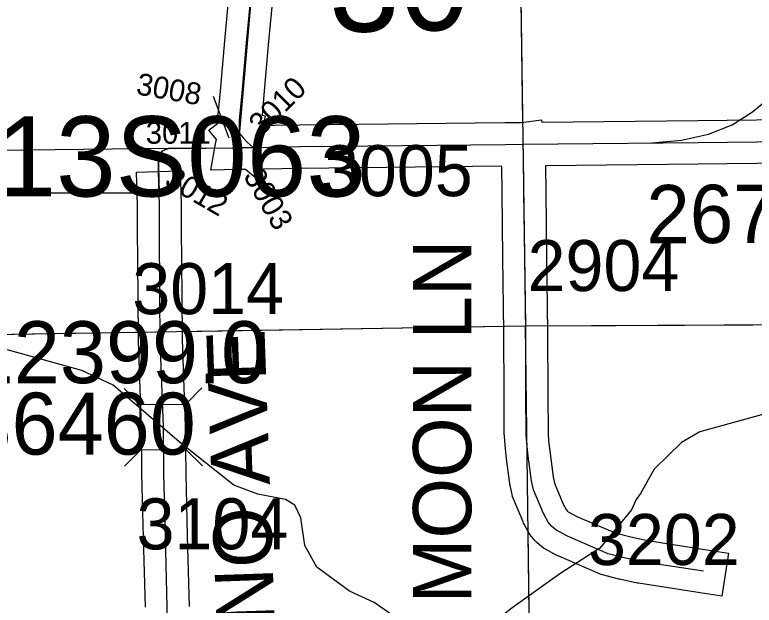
# Model space of a CAD drawing. Extents: x 23.6 to 68.7, y -63 to -29.
# Drawn here: x 44.988 to 46.003, y -50.95 to -50.14 of the extents above; entities that cross this region are included whole.
import ezdxf

# ---------------------------------------------------------------- set-up
doc = ezdxf.new("R2010")
doc.units = 0
for name, color, linetype in [('tdCoCityStreetMajor', 7, 'Continuous'), ('tdCoCorpBndry', 7, 'Continuous'), ('tdCoHydroRiver', 7, 'Continuous'), ('tdCoPropPend', 7, 'Continuous'), ('tdCoSecRdNmbr', 7, 'Continuous'), ('tdCoSecRdTxt', 7, 'Continuous'), ('tdCoSecRteBand', 7, 'Continuous'), ('tdCoSecRteCL', 7, 'Continuous'), ('tdCoSectLine', 7, 'Continuous'), ('tdCoSectLinePart', 7, 'Continuous'), ('tdCoSectNmbr', 7, 'Continuous'), ('tdCoStrucPriMaintName', 7, 'Continuous'), ('tdCoStrucSec', 7, 'Continuous'), ('tdCoStrucSecCoName', 7, 'Continuous'), ('tdCoStrucSecFHWANum', 7, 'Continuous'), ('tdCoSurfGravel', 7, 'Continuous')]:
    doc.layers.add(name, color=color, linetype=linetype)

msp = doc.modelspace()

# ---------------------------------------------------------------- linework, layer by layer
at = {"layer": 'tdCoCityStreetMajor'}
msp.add_lwpolyline([(45.1859, -50.3851), (45.185, -50.3556), (45.1852, -50.342), (45.1857, -50.3357), (45.1873, -50.3312), (45.1904, -50.3273), (45.1948, -50.3249), (45.2004, -50.3233), (45.2084, -50.3235), (45.2929, -50.3225), (45.293, -50.3225)], dxfattribs=at)
at = {"layer": 'tdCoCorpBndry'}
msp.add_lwpolyline([(45.3155, -50.0785), (45.2964, -50.3009), (45.2929, -50.3232), (45.2084, -50.3235), (45.2004, -50.3233), (45.1948, -50.3249), (45.1904, -50.3273), (45.1866, -50.3323), (45.1861, -50.3356), (45.1857, -50.3388), (45.1852, -50.342), (45.1851, -50.3488), (45.1859, -50.3851), (44.7257, -50.3848), (44.7237, -50.3349), (44.7238, -50.0816)], dxfattribs=at)
at = {"layer": 'tdCoHydroRiver'}
for points in [[(45.5388, -50.9869), (45.481, -50.9465), (45.4474, -50.931), (45.4024, -50.8983), (45.386, -50.8684), (45.3806, -50.8306), (45.3723, -50.8133), (45.3596, -50.8055), (45.3217, -50.798), (45.2884, -50.7857), (45.2137, -50.7264), (45.123, -50.6484), (45.0801, -50.6283), (44.9361, -50.5886), (44.8492, -50.5831), (44.8239, -50.5739), (44.8158, -50.5534), (44.8011, -50.5015), (44.7882, -50.47), (44.7579, -50.4356), (44.7213, -50.4123), (44.6675, -50.3986), (44.6375, -50.3973)], [(46.0759, -50.6716), (45.928, -50.7127), (45.9029, -50.7272), (45.8654, -50.7639), (45.8468, -50.7973), (45.8406, -50.8052), (45.8344, -50.8195), (45.7908, -50.8721), (45.736, -50.9074), (45.6686, -50.9555), (45.6045, -51.0083), (45.6014, -51.0162)]]:
    msp.add_lwpolyline(points, dxfattribs=at)
at = {"layer": 'tdCoPropPend'}
for p, q in [((46.0003, -50.2731), (46.0279, -50.2504)), ((45.9727, -50.2909), (46.0003, -50.2731)), ((45.9401, -50.3037), (45.9727, -50.2909)), ((45.9029, -50.3122), (45.9401, -50.3037)), ((45.8621, -50.316), (45.9029, -50.3122)), ((44.7923, -50.3275), (45.2004, -50.3233))]:
    msp.add_line(p, q, dxfattribs=at)
at = {"layer": 'tdCoSecRdNmbr'}
msp.add_line((45.2604, -50.2519), (45.2819, -50.3089), dxfattribs=at)
at = {"layer": 'tdCoSecRteBand'}
for points in [[(45.9584, -50.9382), (45.9287, -50.9336), (45.8439, -50.9204), (45.843, -50.9203), (45.8421, -50.9201), (45.8181, -50.9148), (45.8175, -50.9147), (45.817, -50.9145), (45.7948, -50.9088), (45.7926, -50.9082), (45.7905, -50.9073), (45.7346, -50.8833), (45.7333, -50.8828), (45.7321, -50.8821), (45.7163, -50.8736), (45.7135, -50.872), (45.711, -50.8699), (45.7051, -50.8648), (45.7034, -50.8633), (45.7019, -50.8616), (45.6971, -50.856), (45.6952, -50.8537), (45.6937, -50.8511), (45.6871, -50.8392), (45.6863, -50.8377), (45.6856, -50.8361), (45.6721, -50.8034), (45.6712, -50.8011), (45.6706, -50.7986), (45.6678, -50.7863), (45.6675, -50.7848), (45.6673, -50.7834), (45.663, -50.7495), (45.663, -50.7493), (45.663, -50.7491), (45.661, -50.7313), (45.661, -50.7309), (45.6609, -50.7305), (45.6599, -50.7185), (45.6599, -50.7173), (45.6598, -50.7162), (45.6595, -50.6613), (45.6595, -50.6612), (45.6595, -50.6612), (45.6594, -50.5758), (45.6579, -50.4731), (45.6579, -50.4731), (45.6579, -50.4731), (45.6567, -50.3841), (45.6567, -50.3841), (45.6567, -50.384), (45.6564, -50.3481), (45.6554, -50.3481), (45.6554, -50.348), (45.3798, -50.3509), (45.3295, -50.3518), (45.319, -50.3644), (45.3046, -50.3523), (45.2935, -50.3525), (45.2569, -50.3531), (45.2635, -50.3171), (45.2646, -50.3111), (45.2543, -50.2986), (45.2665, -50.2886), (45.2665, -50.2842), (45.2665, -50.2827), (45.2667, -50.2812), (45.2698, -50.25), (45.2761, -50.176), (45.2761, -50.1758), (45.2761, -50.1757), (45.2856, -50.0756)], [(45.3453, -50.0814), (45.3359, -50.1812), (45.3295, -50.2553), (45.3295, -50.2555), (45.3295, -50.2557), (45.3273, -50.278), (45.3314, -50.2787), (45.329, -50.2918), (45.3447, -50.2916), (45.3789, -50.291), (45.379, -50.291), (45.3791, -50.291), (45.6605, -50.2879), (45.6606, -50.2879), (45.6607, -50.2879), (45.6831, -50.2878), (45.711, -50.2842), (45.7114, -50.2875), (45.9253, -50.2853), (46.2067, -50.2821)], [(46.2074, -50.3421), (45.926, -50.3453), (45.926, -50.3453), (45.926, -50.3453), (45.7164, -50.3474), (45.7167, -50.3834), (45.7179, -50.4723), (45.7193, -50.5752), (45.7193, -50.5754), (45.7193, -50.5755), (45.7195, -50.661), (45.7198, -50.7147), (45.7207, -50.7251), (45.7226, -50.7422), (45.7267, -50.7744), (45.7286, -50.7829), (45.7404, -50.8116), (45.7447, -50.8193), (45.746, -50.8209), (45.7477, -50.8224), (45.7595, -50.8287), (45.812, -50.8513), (45.8315, -50.8563), (45.854, -50.8613), (45.9379, -50.8743), (45.9676, -50.8789), (45.9584, -50.9382)], [(45.1672, -50.9533), (45.1646, -50.8575), (45.1646, -50.8574), (45.1646, -50.8574), (45.1625, -50.7708), (45.1625, -50.7706), (45.1625, -50.7703), (45.162, -50.7067), (45.1576, -50.5876), (45.1576, -50.5871), (45.1576, -50.5867), (45.1571, -50.5266), (45.1571, -50.5266), (45.1571, -50.5266), (45.1564, -50.4335), (45.1564, -50.4334), (45.1564, -50.4332), (45.1564, -50.4026), (45.1559, -50.386), (45.155, -50.356), (45.215, -50.3542), (45.2159, -50.3842), (45.2164, -50.4012), (45.2164, -50.4017), (45.2164, -50.4021), (45.2164, -50.4331), (45.2171, -50.5261), (45.2176, -50.5858), (45.222, -50.7049), (45.222, -50.7054), (45.222, -50.7058), (45.2225, -50.7696), (45.2246, -50.8559), (45.2272, -50.952)]]:
    msp.add_lwpolyline(points, dxfattribs=at)
at = {"layer": 'tdCoSecRteCL'}
for points in [[(45.2965, -50.3029), (45.2965, -50.3009), (45.2965, -50.2842), (45.2996, -50.2527), (45.306, -50.1785), (45.3155, -50.0785), (45.3217, -50.0174), (45.3233, -49.9995), (45.3233, -49.9893), (45.322, -49.9753), (45.3193, -49.9617), (45.3128, -49.9449), (45.3071, -49.9352), (45.3038, -49.9297), (45.2957, -49.9199), (45.2867, -49.9106), (45.2745, -49.901), (45.2495, -49.8831), (45.2187, -49.8613), (45.2152, -49.859), (45.2082, -49.8543), (45.1985, -49.8453), (45.1898, -49.8344), (45.1855, -49.8269)], [(45.3153, -50.3221), (45.293, -50.3225), (45.2965, -50.3029)], [(45.2965, -50.3029), (45.3018, -50.3094), (45.3067, -50.3149), (45.3153, -50.3221)], [(45.6851, -50.3178), (45.9257, -50.3153), (46.2071, -50.3121), (46.4139, -50.3097), (46.428, -50.3096), (46.4372, -50.3095)], [(45.3153, -50.3221), (45.3794, -50.321), (45.6608, -50.3179), (45.6851, -50.3178)], [(45.9333, -50.9039), (45.8485, -50.8908), (45.8245, -50.8855), (45.8023, -50.8798), (45.7464, -50.8557), (45.7306, -50.8472), (45.7247, -50.8421), (45.7199, -50.8365), (45.7134, -50.8247), (45.6999, -50.792), (45.6971, -50.7796), (45.6928, -50.7458), (45.6908, -50.728), (45.6898, -50.716), (45.6895, -50.6611), (45.6894, -50.5756), (45.6879, -50.4727), (45.6867, -50.3837), (45.6862, -50.3269), (45.6851, -50.3178)], [(45.1975, -51.078), (45.1975, -51.0663), (45.1974, -51.0298), (45.1972, -50.9616), (45.1972, -50.9528), (45.1946, -50.8567), (45.1925, -50.7701), (45.192, -50.706), (45.1876, -50.5865), (45.1871, -50.5264), (45.1864, -50.4332), (45.1864, -50.4021), (45.1859, -50.3851)]]:
    msp.add_lwpolyline(points, dxfattribs=at)
at = {"layer": 'tdCoSectLine'}
for points in [[(45.6748, -49.5713), (45.6889, -50.5671)], [(44.73, -50.5825), (45.6889, -50.5671)], [(45.6889, -50.5671), (46.6878, -50.5621)], [(45.7019, -51.569), (45.6889, -50.5671)]]:
    msp.add_lwpolyline(points, dxfattribs=at)
at = {"layer": 'tdCoSectLinePart'}
for points in [[(45.6783, -49.82), (45.6849, -50.2877)], [(45.2172, -50.5747), (45.6589, -50.5676)], [(45.7189, -50.567), (46.6593, -50.5622)], [(44.73, -50.5825), (45.1572, -50.5756)], [(45.7, -51.4264), (45.6925, -50.8488)]]:
    msp.add_lwpolyline(points, dxfattribs=at)
at = {"layer": 'tdCoStrucSec'}
for p, q in [((45.1602, -50.6749), (45.1379, -50.653)), ((45.2228, -50.6745), (45.2447, -50.6522)), ((45.1606, -50.7375), (45.1386, -50.7598)), ((45.2232, -50.7371), (45.2455, -50.7591))]:
    msp.add_line(p, q, dxfattribs=at)
msp.add_lwpolyline([(45.1606, -50.7375), (45.1602, -50.6749), (45.2228, -50.6745), (45.2232, -50.7371)], close=True, dxfattribs=at)
at = {"layer": 'tdCoSurfGravel'}
for points in [[(45.2965, -50.3009), (45.2965, -50.2842), (45.2996, -50.2527), (45.306, -50.1785), (45.3155, -50.0785), (45.3217, -50.0174), (45.3233, -49.9995), (45.3233, -49.9893), (45.322, -49.9753), (45.3193, -49.9617), (45.3128, -49.9449), (45.3071, -49.9352), (45.3038, -49.9297), (45.2957, -49.9199), (45.2867, -49.9106), (45.2745, -49.901), (45.2495, -49.8831), (45.2187, -49.8613), (45.2152, -49.859)], [(45.293, -50.3225), (45.2965, -50.3029), (45.2965, -50.3009)], [(45.2965, -50.3029), (45.3018, -50.3094), (45.3067, -50.3149), (45.3153, -50.3221)], [(45.293, -50.3225), (45.3153, -50.3221), (45.3794, -50.321), (45.6608, -50.3179), (45.6851, -50.3178), (45.9257, -50.3153), (46.2071, -50.3121), (46.4139, -50.3097), (46.428, -50.3096)], [(45.9333, -50.9039), (45.8485, -50.8908), (45.8245, -50.8855), (45.8023, -50.8798), (45.7464, -50.8557), (45.7306, -50.8472), (45.7247, -50.8421), (45.7199, -50.8365), (45.7134, -50.8247), (45.6999, -50.792), (45.6971, -50.7796), (45.6928, -50.7458), (45.6908, -50.728), (45.6898, -50.716), (45.6895, -50.6611), (45.6894, -50.5756), (45.6879, -50.4727), (45.6867, -50.3837), (45.6862, -50.3269), (45.6851, -50.3178)], [(45.1972, -50.9616), (45.1972, -50.9528), (45.1946, -50.8567), (45.1925, -50.7701), (45.192, -50.706), (45.1876, -50.5865), (45.1871, -50.5264), (45.1864, -50.4332), (45.1864, -50.4021), (45.1859, -50.3851)]]:
    msp.add_lwpolyline(points, dxfattribs=at)

# ---------------------------------------------------------------- texts
at = {"layer": 'tdCoSecRdNmbr'}
for s, height, rotation, p in [('3008', 0.03, 350.0352, (45.1533, -50.249)), ('3010', 0.03, 45.0339, (45.3273, -50.3067)), ('3011', 0.03, 0.0367, (45.1678, -50.3171)), ('3005', 0.07, 0.0354, (45.4082, -50.3891)), ('3012', 0.03, 330.0351, (45.1917, -50.3731)), ('3003', 0.03, 300.0331, (45.3009, -50.3612)), ('2904', 0.07, 0.0356, (45.6918, -50.5193)), ('3014', 0.07, 0.0352, (45.1493, -50.551)), ('3104', 0.07, 0.0352, (45.1551, -50.8738)), ('3202', 0.07, 0.0357, (45.7747, -50.8953))]:
    msp.add_text(s, height=height, rotation=rotation, dxfattribs=at).set_placement(p)
at = {"layer": 'tdCoSecRdTxt'}
for s, rotation, p in [('267TH ST', 0.2623, (45.8551, -50.4538)), ('MOON LN', 90, (45.6145, -50.9481)), ('MERINO AVE', 92, (45.3541, -51.2422))]:
    msp.add_text(s, height=0.08, rotation=rotation, dxfattribs=at).set_placement(p)
at = {"layer": 'tdCoSectNmbr'}
msp.add_text('30', height=0.13, rotation=1.0351, dxfattribs=at).set_placement((45.42, -50.164))
at = {"layer": 'tdCoStrucPriMaintName'}
msp.add_text('62613S063', height=0.11, dxfattribs=at).set_placement((44.7174, -50.3894))
msp.add_text('62613S063', height=0.11, dxfattribs=at).set_placement((44.7174, -50.3894))
msp.add_text('62613S063', height=0.11, dxfattribs=at).set_placement((44.7174, -50.3894))
at = {"layer": 'tdCoStrucSecCoName'}
msp.add_text('SP312399.0', height=0.085, dxfattribs=at).set_placement((44.7086, -50.6457))
at = {"layer": 'tdCoStrucSecFHWANum'}
msp.add_text('236460', height=0.085, dxfattribs=at).set_placement((44.8571, -50.7437))

doc.saveas('drawing.dxf')
